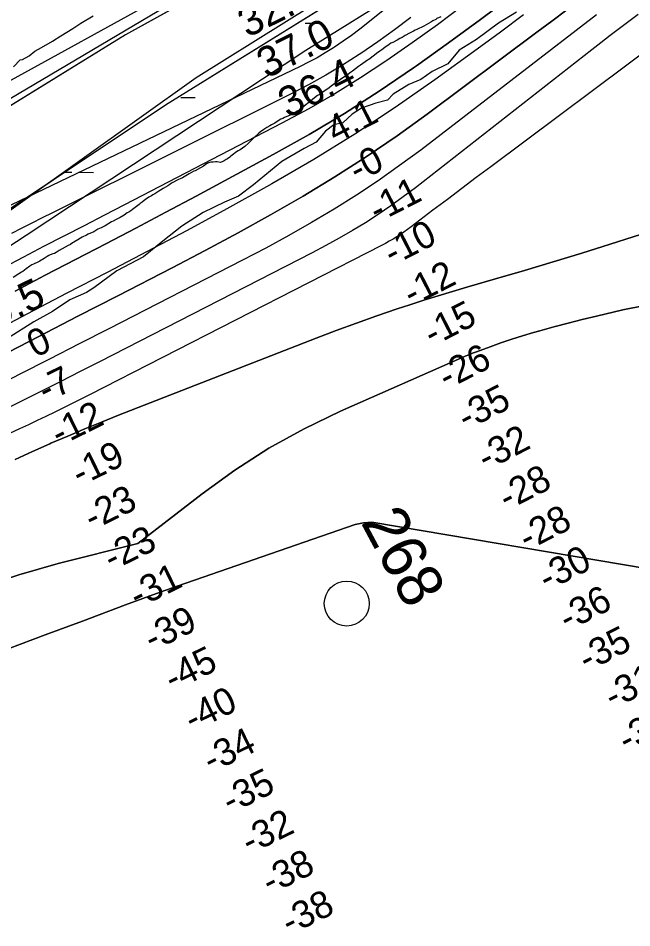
# Model space of a CAD drawing. Extents: x 3219052 to 3256913, y 800770 to 826146.
# Drawn here: x 3250977 to 3252341, y 815361 to 817381 of the extents above; entities that cross this region are included whole.
import ezdxf

# ---------------------------------------------------------------- set-up
doc = ezdxf.new("R2010")
doc.units = 0
for name, color, linetype in [('V-RIVR-EDGE', 7, 'Continuous'), ('V-RIVR-IDEN', 7, 'Continuous'), ('V-RIVR-MILE', 7, 'Continuous'), ('V-RIVR-RANG', 7, 'Continuous'), ('V-SITE-VEGE', 7, 'Continuous'), ('V-TOPO-DPTH', 7, 'Continuous'), ('V-TOPO-MAJR', 7, 'Continuous'), ('V-TOPO-MINR', 7, 'Continuous'), ('V-TOPO-SHOR', 7, 'Continuous'), ('V-TOPO-WATR', 7, 'Continuous'), ('V-WETL-SWMP', 7, 'Continuous')]:
    doc.layers.add(name, color=color, linetype=linetype)

msp = doc.modelspace()

# ---------------------------------------------------------------- linework, layer by layer
at = {"layer": 'V-RIVR-EDGE'}
msp.add_lwpolyline([(3252085.2, 817394.5), (3252045.1, 817369.9), (3251995.9, 817333.5), (3251957.6, 817310.5), (3251932.3, 817279.7), (3251897.9, 817262.9), (3251872.3, 817245.1), (3251845.7, 817233.9), (3251810.9, 817212.7), (3251798.2, 817199.2), (3251772.6, 817192.3), (3251740.4, 817181.5), (3251719.5, 817167.7), (3251698.6, 817149), (3251678.6, 817144.7), (3251660.7, 817130.4), (3251639.4, 817106.1), (3251613.2, 817091.9), (3251563.2, 817062.9), (3251500.5, 817011.3), (3251466.9, 816985.7), (3251435.6, 816972.8), (3251388.6, 816949.8), (3251341.1, 816919.5), (3251298.9, 816886.2), (3251255.8, 816851.5), (3251196.6, 816820.4), (3251145.2, 816782.2), (3251128.7, 816772.3), (3251091.7, 816755.8), (3251053.8, 816729.9), (3251011.6, 816706.9), (3250953.7, 816670.1)], dxfattribs=at)
at = {"layer": 'V-RIVR-MILE'}
msp.add_circle((3251707.6, 816081), 50, dxfattribs=at)
at = {"layer": 'V-SITE-VEGE'}
for p, q in [((3251714, 817620.6), (3251216.1, 817343.9)), ((3251304.6, 817189), (3251913.1, 817565.3)), ((3251116.2, 817369.9), (3251144.1, 817386.2)), ((3251908.3, 817380.3), (3251905.5, 817378.4)), ((3251917, 817384.1), (3251908.3, 817380.3)), ((3251098.8, 817358.3), (3251116.2, 817369.9)), ((3251878.7, 817363.7), (3251863.4, 817356.2)), ((3251889.2, 817369.4), (3251878.7, 817363.7)), ((3251894.9, 817372.7), (3251889.2, 817369.4)), ((3251898.8, 817375.1), (3251894.9, 817372.7)), ((3251905.5, 817378.4), (3251898.8, 817375.1)), ((3251216.1, 817343.9), (3250585.4, 816956.5)), ((3251053.6, 817330.3), (3251072.2, 817342)), ((3251072.2, 817342), (3251098.8, 817358.3)), ((3251837.5, 817342.9), (3251830.8, 817338.2)), ((3251847.1, 817348.1), (3251837.5, 817342.9)), ((3251856.2, 817352.4), (3251847.1, 817348.1)), ((3251860, 817354.3), (3251856.2, 817352.4)), ((3251863.4, 817356.2), (3251860, 817354.3)), ((3251029.3, 817316.3), (3251053.6, 817330.3)), ((3251802.1, 817323), (3251792.6, 817316.4)), ((3251806, 817325.4), (3251802.1, 817323)), ((3251809.8, 817327.3), (3251806, 817325.4)), ((3251819.4, 817332.5), (3251809.8, 817327.3)), ((3251825.6, 817336.3), (3251819.4, 817332.5)), ((3251830.8, 817338.2), (3251825.6, 817336.3)), ((3251001.4, 817297.7), (3251014.2, 817308.2)), ((3251014.2, 817308.2), (3251029.3, 817316.3)), ((3251769.1, 817298.9), (3251757.1, 817289.8)), ((3251773.9, 817302.7), (3251769.1, 817298.9)), ((3251781.1, 817307.9), (3251773.9, 817302.7)), ((3251785.9, 817311.2), (3251781.1, 817307.9)), ((3251792.6, 817316.4), (3251785.9, 817311.2)), ((3250966.7, 817273.3), (3250981.7, 817288.4)), ((3250981.7, 817288.4), (3250986.4, 817289.5)), ((3250986.4, 817289.5), (3251001.4, 817297.7)), ((3251743.7, 817280.4), (3251738.5, 817276.6)), ((3251753.8, 817288), (3251743.7, 817280.4)), ((3251757.1, 817289.8), (3251753.8, 817288)), ((3251715.9, 817260.4), (3251709.2, 817255.7)), ((3251720.3, 817263.3), (3251715.9, 817260.4)), ((3251734.1, 817273.7), (3251720.3, 817263.3)), ((3251738.5, 817276.6), (3251734.1, 817273.7)), ((3251688.7, 817241.5), (3251672.9, 817230.1)), ((3251699.2, 817248.6), (3251688.7, 817241.5)), ((3251703, 817251), (3251699.2, 817248.6)), ((3251709.2, 817255.7), (3251703, 817251)), ((3251668.5, 817226.8), (3251649.9, 817214)), ((3251672.9, 817230.1), (3251668.5, 817226.8)), ((3251636, 817204.5), (3251627.4, 817196.9)), ((3251642.7, 817209.2), (3251636, 817204.5)), ((3251646, 817211.1), (3251642.7, 817209.2)), ((3251649.9, 817214), (3251646, 817211.1)), ((3250806.7, 816856.9), (3251304.6, 817189)), ((3251605.3, 817179.3), (3251597.7, 817174.6)), ((3251610.1, 817183.6), (3251605.3, 817179.3)), ((3251627.4, 817196.9), (3251610.1, 817183.6)), ((3251565.2, 817158.1), (3251561.3, 817156.6)), ((3251569.5, 817160.4), (3251565.2, 817158.1)), ((3251585.7, 817167.5), (3251569.5, 817160.4)), ((3251590.5, 817170.8), (3251585.7, 817167.5)), ((3251594.3, 817172.2), (3251590.5, 817170.8)), ((3251597.7, 817174.6), (3251594.3, 817172.2)), ((3251529.7, 817138.2), (3251523.5, 817133.9)), ((3251536.4, 817142.4), (3251529.7, 817138.2)), ((3251540.3, 817144.3), (3251536.4, 817142.4)), ((3251544.6, 817146.7), (3251540.3, 817144.3)), ((3251547.4, 817148.1), (3251544.6, 817146.7)), ((3251552.7, 817151.4), (3251547.4, 817148.1)), ((3251561.3, 817156.6), (3251552.7, 817151.4)), ((3251505.3, 817119.2), (3251499.6, 817114)), ((3251512, 817125.9), (3251505.3, 817119.2)), ((3251516.8, 817129.6), (3251512, 817125.9)), ((3251520.2, 817132), (3251516.8, 817129.6)), ((3251523.5, 817133.9), (3251520.2, 817132)), ((3251480.9, 817096.4), (3251470.8, 817088.8)), ((3251489, 817103.5), (3251480.9, 817096.4)), ((3251499.6, 817114), (3251489, 817103.5)), ((3251452.6, 817077), (3251449.8, 817075.1)), ((3251462.7, 817084.1), (3251452.6, 817077)), ((3251466.5, 817086.5), (3251462.7, 817084.1)), ((3251470.8, 817088.8), (3251466.5, 817086.5)), ((3251395.8, 817057.7), (3251389, 817052.5)), ((3251400.1, 817060), (3251395.8, 817057.7)), ((3251405.8, 817061.4), (3251400.1, 817060)), ((3251410.6, 817061.4), (3251405.8, 817061.4)), ((3251415.8, 817061.9), (3251410.6, 817061.4)), ((3251419.2, 817061.9), (3251415.8, 817061.9)), ((3251426.3, 817060.9), (3251419.2, 817061.9)), ((3251430.6, 817062.3), (3251426.3, 817060.9)), ((3251434.9, 817064.6), (3251430.6, 817062.3)), ((3251439.7, 817067.5), (3251434.9, 817064.6)), ((3251442.6, 817068.9), (3251439.7, 817067.5)), ((3251447.4, 817072.2), (3251442.6, 817068.9)), ((3251449.8, 817075.1), (3251447.4, 817072.2)), ((3251362.7, 817038.3), (3251357, 817035.4)), ((3251367.5, 817041.1), (3251362.7, 817038.3)), ((3251370.9, 817042), (3251367.5, 817041.1)), ((3251382.8, 817049.1), (3251370.9, 817042)), ((3251389, 817052.5), (3251382.8, 817049.1)), ((3251333.6, 817022.6), (3251318.2, 817014.6)), ((3251337.4, 817024.5), (3251333.6, 817022.6)), ((3251342.6, 817026.9), (3251337.4, 817024.5)), ((3251346, 817028.8), (3251342.6, 817026.9)), ((3251357, 817035.4), (3251346, 817028.8)), ((3251290, 816997.1), (3251285.2, 816993.8)), ((3251293.4, 816999), (3251290, 816997.1)), ((3251299.6, 817003.2), (3251293.4, 816999)), ((3251309.6, 817008.9), (3251299.6, 817003.2)), ((3251314.4, 817011.8), (3251309.6, 817008.9)), ((3251318.2, 817014.6), (3251314.4, 817011.8)), ((3251260.8, 816979.5), (3251252.7, 816972.9)), ((3251264.6, 816981.4), (3251260.8, 816979.5)), ((3251267.5, 816983.8), (3251264.6, 816981.4)), ((3251270.4, 816984.8), (3251267.5, 816983.8)), ((3251273.3, 816986.7), (3251270.4, 816984.8)), ((3251276.6, 816988.5), (3251273.3, 816986.7)), ((3251280.9, 816991.4), (3251276.6, 816988.5)), ((3251285.2, 816993.8), (3251280.9, 816991.4)), ((3251231.1, 816956.3), (3251227.3, 816953)), ((3251246, 816967.2), (3251231.1, 816956.3)), ((3251248.4, 816969.6), (3251246, 816967.2)), ((3251252.7, 816972.9), (3251248.4, 816969.6)), ((3251203.8, 816938.8), (3251194.8, 816934)), ((3251212.5, 816944), (3251203.8, 816938.8)), ((3251219.6, 816948.7), (3251212.5, 816944)), ((3251223, 816950.1), (3251219.6, 816948.7)), ((3251227.3, 816953), (3251223, 816950.1)), ((3251161.3, 816915.6), (3251154.1, 816912.3)), ((3251170.3, 816920.3), (3251161.3, 816915.6)), ((3251184.7, 816928.8), (3251170.3, 816920.3)), ((3251188.5, 816930.2), (3251184.7, 816928.8)), ((3251194.8, 816934), (3251188.5, 816930.2)), ((3251119.2, 816894.8), (3251115.8, 816892.4)), ((3251128.7, 816899), (3251119.2, 816894.8)), ((3251133, 816901.4), (3251128.7, 816899)), ((3251145, 816906.6), (3251133, 816901.4)), ((3251149.8, 816909.9), (3251145, 816906.6)), ((3251154.1, 816912.3), (3251149.8, 816909.9)), ((3251088.5, 816876.3), (3251081.4, 816872.5)), ((3251093.3, 816878.7), (3251088.5, 816876.3)), ((3251097.6, 816882), (3251093.3, 816878.7)), ((3251101, 816883.4), (3251097.6, 816882)), ((3251110.1, 816889.1), (3251101, 816883.4)), ((3251115.8, 816892.4), (3251110.1, 816889.1)), ((3251045.4, 816854), (3251041.6, 816851.9)), ((3251048.1, 816855.3), (3251045.4, 816854)), ((3251054.3, 816858), (3251048.1, 816855.3)), ((3251057.6, 816858.8), (3251054.3, 816858)), ((3251061.6, 816860.7), (3251057.6, 816858.8)), ((3251068, 816864.9), (3251061.6, 816860.7)), ((3251068.4, 816864.9), (3251068, 816864.9)), ((3251081.4, 816872.5), (3251068.4, 816864.9)), ((3251011.5, 816835.2), (3251007.7, 816833.3)), ((3251022.6, 816840.3), (3251011.5, 816835.2)), ((3251025.3, 816841.6), (3251022.6, 816840.3)), ((3251028.3, 816843.8), (3251025.3, 816841.6)), ((3251031, 816845.1), (3251028.3, 816843.8)), ((3251035.1, 816847.6), (3251031, 816845.1)), ((3251041.6, 816851.9), (3251035.1, 816847.6)), ((3250978.6, 816813.7), (3250965.9, 816805.4)), ((3250984.3, 816816.9), (3250978.6, 816813.7)), ((3250987.3, 816818.8), (3250984.3, 816816.9)), ((3250995.2, 816824.2), (3250987.3, 816818.8)), ((3251003.1, 816830.7), (3250995.2, 816824.2)), ((3251007.7, 816833.3), (3251003.1, 816830.7))]:
    msp.add_line(p, q, dxfattribs=at)
at = {"layer": 'V-TOPO-DPTH'}
for points in [[(3250970.3, 816775), (3251037.3, 816810.2), (3251104.5, 816845.1), (3251171.8, 816879.9), (3251238.9, 816914.9), (3251305.8, 816950.3), (3251372.6, 816986), (3251544.1, 817078.2), (3251624.1, 817123), (3251702.9, 817169.8), (3251780, 817219.3), (3251856, 817270.7), (3251863, 817275.7), (3251934.2, 817326.6), (3252004.9, 817378.1), (3252074.8, 817430.6)], [(3250933.5, 816628), (3251021.8, 816673.7), (3251110.1, 816719.3), (3251198.5, 816764.8), (3251319.6, 816826.9), (3251393.1, 816865.3), (3251466.1, 816904.5), (3251538.4, 816944.8), (3251610.4, 816985.8), (3251681.3, 817028.6), (3251751.1, 817073), (3251819.4, 817119.7), (3251886.6, 817168), (3252130.5, 817349.9), (3252163.6, 817374.7), (3252196.6, 817399.5)], [(3252196.6, 817399.5), (3252163.6, 817374.7), (3252130.5, 817349.9), (3251886.6, 817168), (3251819.4, 817119.7), (3251751.1, 817073), (3251681.3, 817028.6), (3251610.4, 816985.8), (3251538.4, 816944.8), (3251466.1, 816904.5), (3251393.1, 816865.3), (3251319.6, 816826.9), (3251198.5, 816764.8), (3251110.1, 816719.3), (3251021.8, 816673.7), (3250933.5, 816628)], [(3252355.5, 817389.1), (3252334.6, 817373.8), (3252313.9, 817358.2), (3252293.3, 817342.6), (3252272.7, 817326.8), (3252252.3, 817310.9), (3251860.3, 817004.6), (3251833.2, 816984.2), (3251805.7, 816964.3), (3251777.6, 816945.3), (3251749.1, 816926.9), (3251720.1, 816909.4), (3251690.8, 816892.3), (3251661.1, 816876), (3251631, 816860.1), (3251158, 816618.2), (3251115.1, 816596.3), (3251072.2, 816574.6), (3251029.2, 816552.9), (3250986.2, 816531.3), (3250943, 816509.9)], [(3252355.5, 817389.1), (3252334.6, 817373.8), (3252313.9, 817358.2), (3252293.3, 817342.6), (3252272.7, 817326.8), (3252252.3, 817310.9), (3251860.3, 817004.6), (3251833.2, 816984.2), (3251805.7, 816964.3), (3251777.6, 816945.3), (3251749.1, 816926.9), (3251720.1, 816909.4), (3251690.8, 816892.3), (3251661.1, 816876), (3251631, 816860.1), (3251158, 816618.2), (3251115.1, 816596.3), (3251072.2, 816574.6), (3251029.2, 816552.9), (3250986.2, 816531.3), (3250943, 816509.9)], [(3250970.3, 816401.2), (3251008.7, 816418.7), (3251047.2, 816435.9), (3251050, 816437), (3251087.4, 816453.1), (3251125, 816468.8), (3251162.7, 816484.1), (3251200.5, 816499.2), (3251639.3, 816670.3), (3251684.1, 816687.3), (3251729, 816704), (3251774.3, 816719.9), (3251819.7, 816735.3), (3251847.8, 816744.7), (3251879.3, 816754.9), (3251910.9, 816764.9), (3251942.6, 816774.4), (3251974.4, 816783.7), (3252038.7, 816802.1), (3252102.6, 816820.7), (3252166.4, 816839.7), (3252230, 816859.2), (3252293.5, 816879.2), (3252599.8, 816976.8)], [(3250970.3, 816401.2), (3251008.7, 816418.7), (3251047.2, 816435.9), (3251050, 816437), (3251087.4, 816453.1), (3251125, 816468.8), (3251162.7, 816484.1), (3251200.5, 816499.2), (3251639.3, 816670.3), (3251684.1, 816687.3), (3251729, 816704), (3251774.3, 816719.9), (3251819.7, 816735.3), (3251847.8, 816744.7), (3251879.3, 816754.9), (3251910.9, 816764.9), (3251942.6, 816774.4), (3251974.4, 816783.7), (3252038.7, 816802.1), (3252102.6, 816820.7), (3252166.4, 816839.7), (3252230, 816859.2), (3252293.5, 816879.2), (3252599.8, 816976.8)], [(3252370.7, 816743.1), (3252321.8, 816733.1), (3252263.1, 816719.6), (3252231.4, 816712), (3252199.8, 816704.1), (3252168.3, 816695.7), (3252136.9, 816686.9), (3252122.9, 816682.9), (3252098.6, 816675.6), (3252074.5, 816668), (3252050.5, 816659.9), (3252026.7, 816651.4), (3251995.9, 816640.1), (3251987.6, 816636.9), (3251979.3, 816633.6), (3251971.1, 816630.2), (3251962.9, 816626.7), (3251694.1, 816508.3), (3251613.1, 816469), (3251534.4, 816426), (3251459, 816377.3), (3251385.9, 816324.8), (3251243.1, 816214.2), (3251066, 816170.2), (3250978.5, 816145.2), (3250892.5, 816116.5)], [(3250892.5, 816116.5), (3250978.5, 816145.2), (3251066, 816170.2), (3251243.1, 816214.2), (3251385.9, 816324.8), (3251459, 816377.3), (3251534.4, 816426), (3251613.1, 816469), (3251694.1, 816508.3), (3251962.9, 816626.7), (3251971.1, 816630.2), (3251979.3, 816633.6), (3251987.6, 816636.9), (3251995.9, 816640.1), (3252026.7, 816651.4), (3252050.5, 816659.9), (3252074.5, 816668), (3252098.6, 816675.6), (3252122.9, 816682.9), (3252136.9, 816686.9), (3252168.3, 816695.7), (3252199.8, 816704.1), (3252231.4, 816712), (3252263.1, 816719.6), (3252321.8, 816733.1), (3252370.7, 816743.1)], [(3252377.8, 816158.4), (3251763.1, 816261.6), (3251744.7, 816260.5), (3251726.1, 816256.5), (3251369.5, 816133.1), (3251331, 816119.7), (3251292.6, 816106), (3251254.3, 816092.1), (3251216.1, 816078), (3251120, 816042), (3251037.5, 816011.3), (3250954.9, 815980.7)], [(3250954.9, 815980.7), (3251037.5, 816011.3), (3251120, 816042), (3251216.1, 816078), (3251254.3, 816092.1), (3251292.6, 816106), (3251331, 816119.7), (3251369.5, 816133.1), (3251726.1, 816256.5), (3251744.7, 816260.5), (3251763.1, 816261.6), (3252377.8, 816158.4)]]:
    msp.add_lwpolyline(points, dxfattribs=at)
at = {"layer": 'V-TOPO-MAJR'}
msp.add_lwpolyline([(3252179.1, 817712.5), (3251754.8, 817370.6), (3251736.8, 817356.6), (3251718.5, 817342.9), (3251699.7, 817329.8), (3251680.7, 817317.1), (3251678.1, 817315.4), (3251660, 817304.2), (3251641.6, 817293.5), (3251622.9, 817283.4), (3251603.9, 817273.9), (3250890.4, 816932.3), (3250129.6, 816494.6), (3249369.2, 816131.6), (3249363.8, 816129), (3249358.4, 816126.5), (3249353.1, 816123.9), (3249347.7, 816121.4), (3249346.9, 816121), (3249341.9, 816118.6), (3249336.9, 816116.3), (3249332, 816113.9), (3249327, 816111.6), (3248704.1, 815818.7)], dxfattribs=at)
at = {"layer": 'V-TOPO-MINR'}
for points in [[(3252074.8, 817430.6), (3252004.9, 817378.1), (3251934.2, 817326.6), (3251863, 817275.7), (3251856, 817270.7), (3251780, 817219.3), (3251702.9, 817169.8), (3251624.1, 817123), (3251544.1, 817078.2), (3251372.6, 816986), (3251305.8, 816950.3), (3251238.9, 816914.9), (3251171.8, 816879.9), (3251104.5, 816845.1), (3251037.3, 816810.2), (3250970.3, 816775)], [(3251964.2, 817408), (3251909.2, 817366.8), (3251853.4, 817326.7), (3251797.1, 817287.3), (3251794.9, 817285.8), (3251738.6, 817248.8), (3251681.4, 817213.2), (3251623, 817179.8), (3251563.7, 817147.7), (3251213.9, 816966.8), (3251168.8, 816943.5), (3251123.8, 816920.3), (3251078.8, 816897.1), (3251033.7, 816873.8), (3250988.8, 816850.4), (3250944, 816826.8)], [(3252100.9, 817388.6), (3252049.2, 817350.3), (3251997.3, 817312.4), (3251903.4, 817244.4), (3251815.3, 817182.9), (3251725.8, 817123.5), (3251634.3, 817067.4), (3251541.4, 817013.3), (3251529.1, 817006.5), (3251441.1, 816957.9), (3251352.8, 816910), (3251263.9, 816863), (3251174.7, 816816.5), (3251085.4, 816770.4), (3250996.2, 816724), (3250907.2, 816677.2)], [(3252262.8, 817388.4), (3251872.1, 817088.4), (3251825.3, 817053.7), (3251777.7, 817020), (3251729, 816988), (3251679.6, 816957.1), (3251629.4, 816927.5), (3251578.7, 816898.6), (3251527.5, 816870.7), (3251475.9, 816843.6), (3251178.9, 816691.5), (3251113, 816657.7), (3251047, 816624), (3250981.1, 816590.3), (3250915.2, 816556.6)], [(3252355.5, 817389.1), (3252334.6, 817373.8), (3252313.9, 817358.2), (3252293.3, 817342.6), (3252272.7, 817326.8), (3252252.3, 817310.9), (3251860.3, 817004.6), (3251833.2, 816984.2), (3251805.7, 816964.3), (3251777.6, 816945.3), (3251749.1, 816926.9), (3251720.1, 816909.4), (3251690.8, 816892.3), (3251661.1, 816876), (3251631, 816860.1), (3251158, 816618.2), (3251115.1, 816596.3), (3251072.2, 816574.6), (3251029.2, 816552.9), (3250986.2, 816531.3), (3250943, 816509.9)], [(3251850.4, 817382.4), (3251813.8, 817355), (3251776.5, 817328.6), (3251738.7, 817302.8), (3251735.3, 817300.5), (3251698.4, 817277), (3251661, 817254.4), (3251622.8, 817233.3), (3251584, 817213.1), (3251053.1, 816948.9), (3251030.4, 816937.5), (3251007.7, 816926.1), (3250985, 816914.5), (3250962.4, 816902.9)], [(3252406.7, 817334), (3252027.8, 817051.4), (3251995.6, 817027.3), (3251963.4, 817003.1), (3251931.3, 816978.8), (3251899.2, 816954.5), (3251850.6, 816917.5), (3251842.8, 816911.8), (3251834.9, 816906.2), (3251826.9, 816900.8), (3251818.8, 816895.6), (3251810.6, 816890.6), (3251802.2, 816885.7), (3251793.8, 816881), (3251785.2, 816876.5), (3251135.7, 816545), (3251116.4, 816535.2), (3251097.1, 816525.5), (3251077.7, 816515.8), (3251058.3, 816506.3), (3251038.9, 816496.8), (3251019.4, 816487.5), (3250999.8, 816478.2), (3250980.2, 816469), (3250306.4, 816156.3)], [(3252599.8, 816976.8), (3252293.5, 816879.2), (3252230, 816859.2), (3252166.4, 816839.7), (3252102.6, 816820.7), (3252038.7, 816802.1), (3251974.4, 816783.7), (3251942.6, 816774.4), (3251910.9, 816764.9), (3251879.3, 816754.9), (3251847.8, 816744.7), (3251819.7, 816735.3), (3251774.3, 816719.9), (3251729, 816704), (3251684.1, 816687.3), (3251639.3, 816670.3), (3251200.5, 816499.2), (3251162.7, 816484.1), (3251125, 816468.8), (3251087.4, 816453.1), (3251050, 816437), (3251047.2, 816435.9), (3251008.7, 816418.7), (3250970.3, 816401.2)], [(3252370.7, 816743.1), (3252321.8, 816733.1), (3252263.1, 816719.6), (3252231.4, 816712), (3252199.8, 816704.1), (3252168.3, 816695.7), (3252136.9, 816686.9), (3252122.9, 816682.9), (3252098.6, 816675.6), (3252074.5, 816668), (3252050.5, 816659.9), (3252026.7, 816651.4), (3251995.9, 816640.1), (3251987.6, 816636.9), (3251979.3, 816633.6), (3251971.1, 816630.2), (3251962.9, 816626.7), (3251694.1, 816508.3), (3251613.1, 816469), (3251534.4, 816426), (3251459, 816377.3), (3251385.9, 816324.8), (3251243.1, 816214.2), (3251066, 816170.2), (3250978.5, 816145.2), (3250892.5, 816116.5)], [(3250954.9, 815980.7), (3251037.5, 816011.3), (3251120, 816042), (3251216.1, 816078), (3251254.3, 816092.1), (3251292.6, 816106), (3251331, 816119.7), (3251369.5, 816133.1), (3251726.1, 816256.5), (3251744.7, 816260.5), (3251763.1, 816261.6), (3252377.8, 816158.4)]]:
    msp.add_lwpolyline(points, dxfattribs=at)
at = {"layer": 'V-TOPO-SHOR'}
for points in [[(3251527.7, 817538.6), (3250902.5, 817168.9), (3250268.1, 816781), (3249806, 816510.5), (3249661, 816411.3), (3249615.8, 816429.4), (3249616, 816529), (3249589.1, 816664.8), (3249525.8, 816655.9), (3249480.4, 816628.8), (3249290.3, 816565.9), (3249154.4, 816511.9), (3249127.2, 816493.8), (3249172.3, 816439.4), (3249163.3, 816421.3), (3249099.9, 816394.3), (3248710.4, 816232.2)], [(3248836.1, 815797.6), (3248962.9, 815815.4), (3249180.3, 815896.4), (3249461.2, 816067.8), (3249732.9, 816157.7), (3250258.4, 816473.4), (3250575.6, 816689.9), (3250738.8, 816798.1), (3251373.2, 817249.3), (3251762.9, 817492.9)]]:
    msp.add_lwpolyline(points, dxfattribs=at)
at = {"layer": 'V-TOPO-WATR'}
msp.add_lwpolyline([(3252196.6, 817399.5), (3252163.6, 817374.7), (3252130.5, 817349.9), (3251886.6, 817168), (3251819.4, 817119.7), (3251751.1, 817073), (3251681.3, 817028.6), (3251610.4, 816985.8), (3251538.4, 816944.8), (3251466.1, 816904.5), (3251393.1, 816865.3), (3251319.6, 816826.9), (3251198.5, 816764.8), (3251110.1, 816719.3), (3251021.8, 816673.7), (3250933.5, 816628)], dxfattribs=at)
at = {"layer": 'V-WETL-SWMP'}
for p, q in [((3251598.3, 817370.6), (3251599.2, 817370.6)), ((3251615.2, 817370.5), (3251647.2, 817370.5)), ((3251338.9, 817204.9), (3251370.9, 817204.9)), ((3251079.8, 817039), (3251096.6, 817038.9)), ((3251112.6, 817038.9), (3251144.6, 817038.8))]:
    msp.add_line(p, q, dxfattribs=at)
for points in [[(3251714, 817620.6), (3251216.1, 817343.9), (3250585.4, 816956.5), (3249855.2, 816513.8), (3249722.4, 816458.4)], [(3248550.3, 817400.2), (3248449, 817240.9), (3248463.4, 817081.6), (3248564.7, 816893.3), (3248695, 816864.4), (3248810.7, 816792), (3248839.7, 816690.6), (3248854.1, 816574.7), (3248912, 816473.3), (3249100.1, 816531.3), (3249187, 816589.2), (3249346.1, 816690.6), (3249519.8, 816748.5), (3249650, 816705.1), (3249765.8, 816690.6), (3250026.3, 816748.5), (3250681.6, 817090.1), (3251560.1, 817574)], [(3252051, 817579.5), (3251616.7, 817309.3), (3250994.6, 816898.3), (3250180.8, 816365.9), (3249773.9, 816111.4), (3249547, 816033.1), (3249241.8, 815853), (3248854.1, 815821.6)], [(3250806.7, 816856.9), (3251304.6, 817189), (3251913.1, 817565.3)]]:
    msp.add_lwpolyline(points, dxfattribs=at)

# ---------------------------------------------------------------- texts
at = {"layer": 'V-RIVR-IDEN'}
msp.add_text('268', height=100, rotation=298.1432, dxfattribs=at).set_placement((3251737.9, 816261.7))
at = {"layer": 'V-RIVR-RANG'}
for s, height, rotation, p in [('32.9', 67, 26.4483, (3251486.9, 817336.9)), ('37.0', 67, 26.4483, (3251529.3, 817246.3)), ('36.4', 67, 26.4483, (3251576.7, 817158.1)), ('4.1', 60, 27.0262, (3251682.6, 817102.5)), ('-0', 60, 27.0262, (3251731.2, 817015)), ('-11', 60, 27.0262, (3251775.5, 816925.4)), ('-10', 60, 27.0262, (3251808.5, 816830)), ('-12', 60, 27.0262, (3251851.8, 816739.8)), ('19.5', 67, 25.7683, (3250885.4, 816670.6)), ('-15', 60, 27.0262, (3251897.4, 816650.8)), ('0', 60, 26.162, (3251015.6, 816626.1)), ('-26', 60, 27.0262, (3251929.9, 816555.1)), ('-7', 60, 26.162, (3251038.7, 816526.1)), ('-35', 60, 27.0262, (3251973, 816464.8)), ('-12', 60, 26.162, (3251068, 816429.1)), ('-32', 60, 27.0262, (3252016.9, 816375)), ('-19', 60, 26.162, (3251114.1, 816340.3)), ('-28', 60, 27.0262, (3252063.8, 816286.6)), ('-23', 60, 26.162, (3251141.4, 816242.3)), ('-28', 60, 27.0262, (3252108.5, 816197.2)), ('-23', 60, 26.162, (3251185.1, 816152.4)), ('-30', 60, 27.0262, (3252152.7, 816107.5)), ('-31', 60, 26.162, (3251242.2, 816069)), ('-36', 60, 27.0262, (3252198, 816018.4)), ('-39', 60, 26.162, (3251274.9, 815973.6)), ('-35', 60, 27.0262, (3252241.5, 815928.3)), ('-45', 60, 26.162, (3251320.1, 815884.4)), ('-31', 60, 27.0262, (3252298.7, 815845.2)), ('-40', 60, 26.162, (3251364.4, 815794.8)), ('-33', 60, 27.0262, (3252329.8, 815748.8)), ('-34', 60, 26.162, (3251406, 815703.8)), ('-35', 60, 26.162, (3251448.2, 815613.1)), ('-32', 60, 26.162, (3251491.1, 815522.8)), ('-38', 60, 26.162, (3251536.5, 815433.6)), ('-38', 60, 26.162, (3251580.2, 815343.7))]:
    msp.add_text(s, height=height, rotation=rotation, dxfattribs=at).set_placement(p)

doc.saveas('drawing.dxf')
